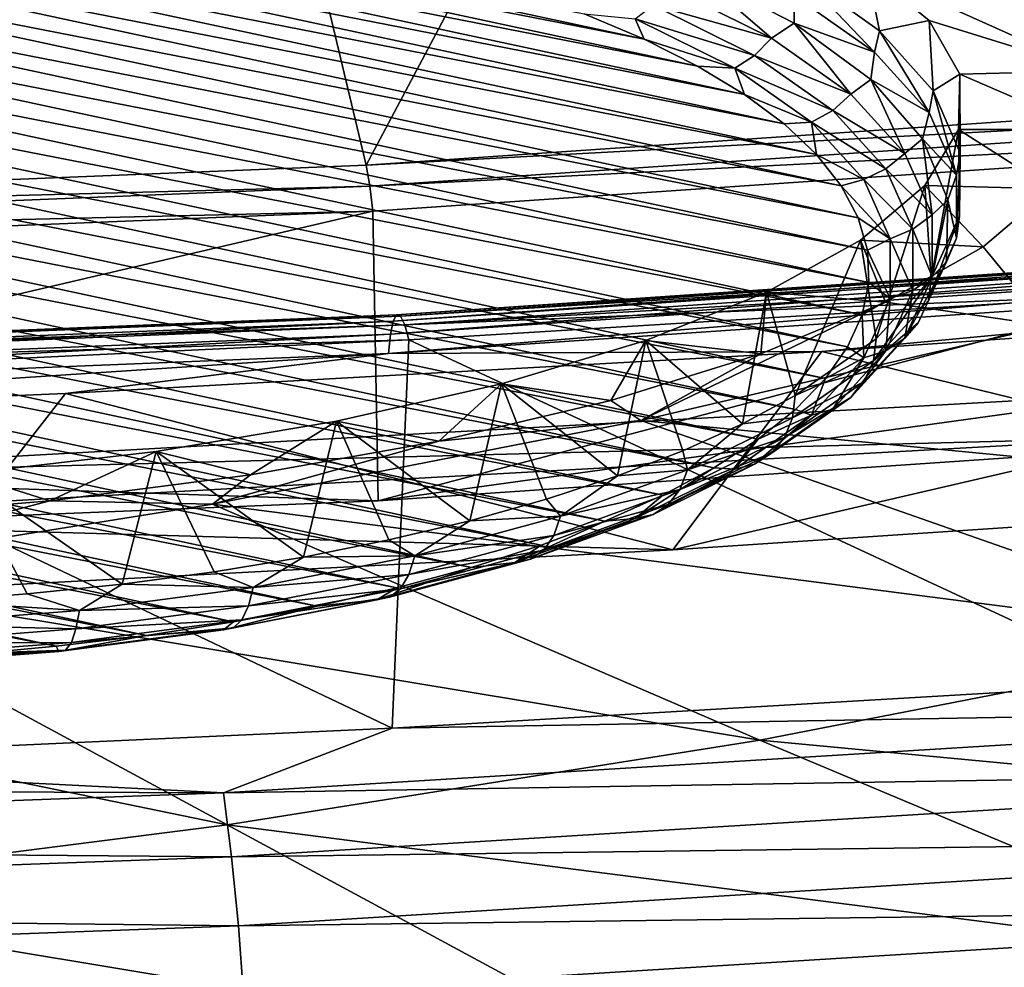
# Model space of a CAD drawing. Header units: metres. Extents: x -90 to 304, y -90 to 74.
# Tile 287 of 570: x 248.49 to 251.63, y -10.53 to -7.51. Entities that reach past the tile are written whole.
import ezdxf

# ---------------------------------------------------------------- set-up
doc = ezdxf.new("R2010")
doc.units = ezdxf.units.M
doc.layers.add('solid_21662050_350', color=7, linetype='CONTINUOUS')

msp = doc.modelspace()

# ---------------------------------------------------------------- linework, layer by layer
at = {"layer": 'solid_21662050_350'}
for points in [[(252.478073, -2.545632, 232.133133), (248.36145, -2.821896, 232.902344), (249.594559, -7.971935, 238.621323)], [(252.478073, -2.545632, 232.133133), (249.594559, -7.971935, 238.621323), (254.316208, -7.65019, 237.727646)], [(248.36145, -2.821896, 232.902344), (244.812439, -8.165796, 239.15979), (249.594559, -7.971935, 238.621323)], [(251.458893, -7.219771, 186.967896), (252.191559, -6.942182, 186.195862), (254.135086, -7.779008, 189.529648)], [(246.69046, -7.089082, 185.238953), (246.991409, -7.070613, 185.187653), (251.031433, -7.938047, 187.597046)], [(246.991409, -7.070613, 185.187653), (247.295853, -7.060625, 185.159912), (250.928177, -7.84053, 187.326172)], [(246.991409, -7.070613, 185.187653), (250.928177, -7.84053, 187.326172), (251.031433, -7.938047, 187.597046)], [(247.295853, -7.060625, 185.159912), (247.601654, -7.059189, 185.155914), (250.801483, -7.746224, 187.06424)], [(247.295853, -7.060625, 185.159912), (250.801483, -7.746224, 187.06424), (250.928177, -7.84053, 187.326172)], [(247.601654, -7.059189, 185.155914), (250.652252, -7.655798, 186.813065), (250.801483, -7.746224, 187.06424)], [(247.601654, -7.059189, 185.155914), (247.906799, -7.066314, 185.175705), (250.652252, -7.655798, 186.813065)], [(247.906799, -7.066314, 185.175705), (250.481476, -7.569846, 186.574326), (250.652252, -7.655798, 186.813065)], [(247.906799, -7.066314, 185.175705), (248.209152, -7.081951, 185.219147), (250.481476, -7.569846, 186.574326)], [(246.395035, -7.11591, 185.313461), (246.69046, -7.089082, 185.238953), (251.11055, -8.038125, 187.875015)], [(246.69046, -7.089082, 185.238953), (251.031433, -7.938047, 187.597046), (251.11055, -8.038125, 187.875015)], [(248.209152, -7.081951, 185.219147), (250.290314, -7.488966, 186.34967), (250.481476, -7.569846, 186.574326)], [(246.107162, -7.150912, 185.41069), (246.395035, -7.11591, 185.313461), (251.165009, -8.140079, 188.158203)], [(246.395035, -7.11591, 185.313461), (251.11055, -8.038125, 187.875015), (251.165009, -8.140079, 188.158203)], [(245.828827, -7.193843, 185.529938), (246.107162, -7.150912, 185.41069), (251.194412, -8.243196, 188.444626)], [(246.107162, -7.150912, 185.41069), (251.165009, -8.140079, 188.158203), (251.194412, -8.243196, 188.444626)], [(245.561874, -7.244421, 185.670425), (245.828827, -7.193843, 185.529938), (251.198578, -8.346794, 188.732376)], [(245.828827, -7.193843, 185.529938), (251.194412, -8.243196, 188.444626), (251.198578, -8.346794, 188.732376)], [(251.623672, -7.317018, 187.330612), (251.458893, -7.219771, 186.967896), (254.135086, -7.779008, 189.529648)], [(245.308182, -7.302291, 185.831161), (245.561874, -7.244421, 185.670425), (251.177475, -8.45015, 189.019455)], [(245.561874, -7.244421, 185.670425), (251.198578, -8.346794, 188.732376), (251.177475, -8.45015, 189.019455)], [(245.069473, -7.367063, 186.011078), (245.308182, -7.302291, 185.831161), (251.131226, -8.552566, 189.303925)], [(245.308182, -7.302291, 185.831161), (251.177475, -8.45015, 189.019455), (251.131226, -8.552566, 189.303925)], [(251.623672, -7.317018, 187.330612), (254.135086, -7.779008, 189.529648), (252.994827, -8.148103, 190.554855)], [(251.817657, -7.488678, 187.957367), (251.623672, -7.317018, 187.330612), (252.994827, -8.148103, 190.554855)], [(250.64093, -7.35418, 186.417908), (250.887909, -7.566902, 186.825211), (250.558548, -7.40326, 186.370682)], [(250.64093, -7.35418, 186.417908), (250.9608, -7.519169, 186.87619), (250.887909, -7.566902, 186.825211)], [(250.959656, -7.429686, 186.841431), (250.9608, -7.519169, 186.87619), (250.64093, -7.35418, 186.417908)], [(251.194366, -7.349653, 187.352478), (251.232819, -7.542887, 187.385086), (250.979019, -7.361133, 186.880234)], [(251.194366, -7.349653, 187.352478), (251.817657, -7.488678, 187.957367), (251.909805, -7.670467, 188.605316)], [(251.194366, -7.349653, 187.352478), (251.909805, -7.670467, 188.605316), (251.39183, -7.51071, 187.942398)], [(251.194366, -7.349653, 187.352478), (251.39183, -7.51071, 187.942398), (251.232819, -7.542887, 187.385086)], [(244.847397, -7.438281, 186.208893), (245.069473, -7.367063, 186.011078), (251.060196, -8.653321, 189.583786)], [(245.069473, -7.367063, 186.011078), (251.131226, -8.552566, 189.303925), (251.060196, -8.653321, 189.583786)], [(250.979019, -7.361133, 186.880234), (251.216736, -7.611471, 187.346359), (250.959656, -7.429686, 186.841431)], [(250.979019, -7.361133, 186.880234), (251.232819, -7.542887, 187.385086), (251.216736, -7.611471, 187.346359)], [(250.509888, -7.461265, 186.391037), (250.558548, -7.40326, 186.370682), (250.887909, -7.566902, 186.825211)], [(244.643387, -7.515488, 186.42334), (244.847397, -7.438281, 186.208893), (250.964798, -8.751771, 189.857254)], [(244.847397, -7.438281, 186.208893), (251.060196, -8.653321, 189.583786), (250.964798, -8.751771, 189.857254)], [(250.959656, -7.429686, 186.841431), (251.216736, -7.611471, 187.346359), (250.9608, -7.519169, 186.87619)], [(250.453247, -7.504731, 186.423401), (250.509888, -7.461265, 186.391037), (250.834015, -7.622304, 186.838333)], [(250.834015, -7.622304, 186.838333), (250.509888, -7.461265, 186.391037), (250.887909, -7.566902, 186.825211)], [(250.453247, -7.504731, 186.423401), (250.481476, -7.569846, 186.574326), (250.290314, -7.488966, 186.34967)], [(250.771271, -7.66274, 186.862289), (250.481476, -7.569846, 186.574326), (250.453247, -7.504731, 186.423401)], [(250.771271, -7.66274, 186.862289), (250.453247, -7.504731, 186.423401), (250.834015, -7.622304, 186.838333)], [(251.39183, -7.51071, 187.942398), (251.404434, -7.735363, 187.919708), (251.232819, -7.542887, 187.385086)], [(251.39183, -7.51071, 187.942398), (251.909805, -7.670467, 188.605316), (251.48941, -7.68186, 188.553665)], [(251.39183, -7.51071, 187.942398), (251.48941, -7.68186, 188.553665), (251.404434, -7.735363, 187.919708)], [(244.458954, -7.598117, 186.652847), (244.643387, -7.515488, 186.42334), (250.845764, -8.84719, 190.122284)], [(244.643387, -7.515488, 186.42334), (250.964798, -8.751771, 189.857254), (250.845764, -8.84719, 190.122284)], [(250.9608, -7.519169, 186.87619), (251.141602, -7.745346, 187.320862), (250.887909, -7.566902, 186.825211)], [(250.9608, -7.519169, 186.87619), (251.205719, -7.698274, 187.373672), (251.141602, -7.745346, 187.320862)], [(251.216736, -7.611471, 187.346359), (251.205719, -7.698274, 187.373672), (250.9608, -7.519169, 186.87619)], [(251.232819, -7.542887, 187.385086), (251.391144, -7.804186, 187.881653), (251.216736, -7.611471, 187.346359)], [(251.232819, -7.542887, 187.385086), (251.404434, -7.735363, 187.919708), (251.391144, -7.804186, 187.881653)], [(250.771271, -7.66274, 186.862289), (250.652252, -7.655798, 186.813065), (250.481476, -7.569846, 186.574326)], [(250.834015, -7.622304, 186.838333), (250.887909, -7.566902, 186.825211), (251.141602, -7.745346, 187.320862)], [(244.2957, -7.685381, 186.895233), (244.458954, -7.598117, 186.652847), (250.7043, -8.938711, 190.376495)], [(244.458954, -7.598117, 186.652847), (250.845764, -8.84719, 190.122284), (250.7043, -8.938711, 190.376495)], [(250.771271, -7.66274, 186.862289), (250.834015, -7.622304, 186.838333), (251.083679, -7.79791, 187.326096)], [(251.083679, -7.79791, 187.326096), (250.834015, -7.622304, 186.838333), (251.141602, -7.745346, 187.320862)], [(251.216736, -7.611471, 187.346359), (251.391144, -7.804186, 187.881653), (251.205719, -7.698274, 187.373672)], [(254.333084, -7.716992, 237.779587), (254.316208, -7.65019, 237.727646), (249.594559, -7.971935, 238.621323)], [(250.771271, -7.66274, 186.862289), (250.801483, -7.746224, 187.06424), (250.652252, -7.655798, 186.813065)], [(251.016235, -7.83504, 187.340866), (250.801483, -7.746224, 187.06424), (250.771271, -7.66274, 186.862289)], [(251.016235, -7.83504, 187.340866), (250.771271, -7.66274, 186.862289), (251.083679, -7.79791, 187.326096)], [(250.541046, -9.025974, 190.618881), (244.154236, -7.776902, 187.149445), (244.2957, -7.685381, 186.895233)], [(250.541046, -9.025974, 190.618881), (244.2957, -7.685381, 186.895233), (250.7043, -8.938711, 190.376495)], [(251.205719, -7.698274, 187.373672), (251.313934, -7.934604, 187.846542), (251.141602, -7.745346, 187.320862)], [(251.205719, -7.698274, 187.373672), (251.370407, -7.887615, 187.899582), (251.313934, -7.934604, 187.846542)], [(251.391144, -7.804186, 187.881653), (251.370407, -7.887615, 187.899582), (251.205719, -7.698274, 187.373672)], [(251.48941, -7.68186, 188.553665), (251.490067, -7.934322, 188.472336), (251.404434, -7.735363, 187.919708)], [(251.48941, -7.68186, 188.553665), (251.897781, -7.858536, 189.260727), (251.484711, -7.858668, 189.170486)], [(251.48941, -7.68186, 188.553665), (251.484711, -7.858668, 189.170486), (251.490067, -7.934322, 188.472336)], [(251.48941, -7.68186, 188.553665), (251.909805, -7.670467, 188.605316), (251.897781, -7.858536, 189.260727)], [(254.333084, -7.716992, 237.779587), (249.594559, -7.971935, 238.621323), (249.605881, -8.039105, 238.674286)], [(254.346664, -7.796426, 237.81041), (254.333084, -7.716992, 237.779587), (249.605881, -8.039105, 238.674286)], [(251.016235, -7.83504, 187.340866), (250.928177, -7.84053, 187.326172), (250.801483, -7.746224, 187.06424)], [(251.083679, -7.79791, 187.326096), (251.141602, -7.745346, 187.320862), (251.313934, -7.934604, 187.846542)], [(251.404434, -7.735363, 187.919708), (251.478989, -8.003546, 188.435394), (251.391144, -7.804186, 187.881653)], [(251.404434, -7.735363, 187.919708), (251.490067, -7.934322, 188.472336), (251.478989, -8.003546, 188.435394)], [(250.356613, -9.108604, 190.848389), (244.035202, -7.872321, 187.414474), (244.154236, -7.776902, 187.149445)], [(250.541046, -9.025974, 190.618881), (250.356613, -9.108604, 190.848389), (244.154236, -7.776902, 187.149445)], [(249.61499, -8.118843, 238.705948), (254.346664, -7.796426, 237.81041), (249.605881, -8.039105, 238.674286)], [(249.632401, -9.043673, 238.370026), (254.346664, -7.796426, 237.81041), (249.61499, -8.118843, 238.705948)], [(249.632401, -9.043673, 238.370026), (254.372391, -8.720083, 237.471222), (254.346664, -7.796426, 237.81041)], [(251.016235, -7.83504, 187.340866), (251.083679, -7.79791, 187.326096), (251.253281, -7.984157, 187.84343)], [(251.253281, -7.984157, 187.84343), (251.083679, -7.79791, 187.326096), (251.313934, -7.934604, 187.846542)], [(251.391144, -7.804186, 187.881653), (251.478989, -8.003546, 188.435394), (251.370407, -7.887615, 187.899582)], [(251.016235, -7.83504, 187.340866), (251.031433, -7.938047, 187.597046), (250.928177, -7.84053, 187.326172)], [(251.182632, -8.017782, 187.84845), (251.031433, -7.938047, 187.597046), (251.016235, -7.83504, 187.340866)], [(251.182632, -8.017782, 187.84845), (251.016235, -7.83504, 187.340866), (251.253281, -7.984157, 187.84343)], [(250.152603, -9.185811, 191.062836), (243.939804, -7.97077, 187.687927), (244.035202, -7.872321, 187.414474)], [(250.356613, -9.108604, 190.848389), (250.152603, -9.185811, 191.062836), (244.035202, -7.872321, 187.414474)], [(251.370407, -7.887615, 187.899582), (251.401077, -8.130448, 188.390533), (251.313934, -7.934604, 187.846542)], [(251.370407, -7.887615, 187.899582), (251.451263, -8.083093, 188.442535), (251.401077, -8.130448, 188.390533)], [(251.478989, -8.003546, 188.435394), (251.451263, -8.083093, 188.442535), (251.370407, -7.887615, 187.899582)], [(251.484711, -7.858668, 189.170486), (251.781555, -8.047739, 189.905655), (251.377991, -8.036592, 189.777039)], [(251.484711, -7.858668, 189.170486), (251.377991, -8.036592, 189.777039), (251.397797, -8.334119, 189.582809)], [(251.484711, -7.858668, 189.170486), (251.397797, -8.334119, 189.582809), (251.487839, -8.135384, 189.030807)], [(251.484711, -7.858668, 189.170486), (251.897781, -7.858536, 189.260727), (251.781555, -8.047739, 189.905655)], [(251.484711, -7.858668, 189.170486), (251.487839, -8.135384, 189.030807), (251.490067, -7.934322, 188.472336)], [(251.182632, -8.017782, 187.84845), (251.11055, -8.038125, 187.875015), (251.031433, -7.938047, 187.597046)], [(251.253281, -7.984157, 187.84343), (251.313934, -7.934604, 187.846542), (251.401077, -8.130448, 188.390533)], [(251.490067, -7.934322, 188.472336), (251.478333, -8.205112, 188.99527), (251.478989, -8.003546, 188.435394)], [(251.490067, -7.934322, 188.472336), (251.487839, -8.135384, 189.030807), (251.478333, -8.205112, 188.99527)], [(249.930527, -9.257029, 191.260651), (243.868774, -8.071527, 187.967789), (243.939804, -7.97077, 187.687927)], [(250.152603, -9.185811, 191.062836), (249.930527, -9.257029, 191.260651), (243.939804, -7.97077, 187.687927)], [(249.605881, -8.039105, 238.674286), (249.594559, -7.971935, 238.621323), (244.812439, -8.165796, 239.15979)], [(251.182632, -8.017782, 187.84845), (251.253281, -7.984157, 187.84343), (251.339035, -8.176888, 188.378754)], [(251.339035, -8.176888, 188.378754), (251.253281, -7.984157, 187.84343), (251.401077, -8.130448, 188.390533)], [(251.478989, -8.003546, 188.435394), (251.478333, -8.205112, 188.99527), (251.451263, -8.083093, 188.442535)], [(249.605881, -8.039105, 238.674286), (244.812439, -8.165796, 239.15979), (244.81813, -8.233189, 239.213364)], [(249.61499, -8.118843, 238.705948), (249.605881, -8.039105, 238.674286), (244.81813, -8.233189, 239.213364)], [(251.266785, -8.206885, 188.373703), (251.11055, -8.038125, 187.875015), (251.182632, -8.017782, 187.84845)], [(251.266785, -8.206885, 188.373703), (251.165009, -8.140079, 188.158203), (251.11055, -8.038125, 187.875015)], [(251.377991, -8.036592, 189.777039), (251.564209, -8.233275, 190.523727), (251.17215, -8.211087, 190.357819)], [(251.377991, -8.036592, 189.777039), (251.17215, -8.211087, 190.357819), (251.221924, -8.526154, 190.116211)], [(251.266785, -8.206885, 188.373703), (251.182632, -8.017782, 187.84845), (251.339035, -8.176888, 188.378754)], [(251.377991, -8.036592, 189.777039), (251.221924, -8.526154, 190.116211), (251.397797, -8.334119, 189.582809)], [(251.377991, -8.036592, 189.777039), (251.781555, -8.047739, 189.905655), (251.564209, -8.233275, 190.523727)], [(249.691818, -9.321801, 191.440567), (243.822525, -8.173942, 188.252258), (243.868774, -8.071527, 187.967789)], [(249.930527, -9.257029, 191.260651), (249.691818, -9.321801, 191.440567), (243.868774, -8.071527, 187.967789)], [(251.564209, -8.233275, 190.523727), (251.781555, -8.047739, 189.905655), (251.770844, -8.485032, 191.490707)], [(251.451263, -8.083093, 188.442535), (251.401077, -8.328506, 188.940659), (251.401077, -8.130448, 188.390533)], [(251.451263, -8.083093, 188.442535), (251.446548, -8.280474, 188.990784), (251.401077, -8.328506, 188.940659)], [(251.478333, -8.205112, 188.99527), (251.446548, -8.280474, 188.990784), (251.451263, -8.083093, 188.442535)], [(244.822693, -8.313111, 239.24556), (249.61499, -8.118843, 238.705948), (244.81813, -8.233189, 239.213364)], [(244.831512, -9.238647, 238.911591), (249.61499, -8.118843, 238.705948), (244.822693, -8.313111, 239.24556)], [(244.831512, -9.238647, 238.911591), (249.632401, -9.043673, 238.370026), (249.61499, -8.118843, 238.705948)], [(254.460358, -8.124566, 238.071152), (254.443558, -8.144793, 237.990509), (249.680099, -8.469978, 238.893738)], [(249.691345, -8.45013, 238.975449), (254.460358, -8.124566, 238.071152), (249.680099, -8.469978, 238.893738)], [(254.479538, -8.128131, 238.153717), (254.460358, -8.124566, 238.071152), (249.691345, -8.45013, 238.975449)], [(249.704208, -8.454127, 239.059204), (254.479538, -8.128131, 238.153717), (249.691345, -8.45013, 238.975449)], [(249.704208, -8.454127, 239.059204), (254.499588, -8.155204, 238.231567), (254.479538, -8.128131, 238.153717)], [(251.266785, -8.206885, 188.373703), (251.194412, -8.243196, 188.444626), (251.165009, -8.140079, 188.158203)], [(251.339035, -8.176888, 188.378754), (251.401077, -8.130448, 188.390533), (251.401077, -8.328506, 188.940659)], [(251.487839, -8.135384, 189.030807), (251.389191, -8.404405, 189.548828), (251.478333, -8.205112, 188.99527)], [(251.487839, -8.135384, 189.030807), (251.397797, -8.334119, 189.582809), (251.389191, -8.404405, 189.548828)], [(254.443558, -8.144793, 237.990509), (254.430496, -8.187194, 237.918198), (249.671341, -8.512086, 238.820618)], [(249.680099, -8.469978, 238.893738), (254.443558, -8.144793, 237.990509), (249.671341, -8.512086, 238.820618)], [(249.704208, -8.454127, 239.059204), (249.717636, -8.481651, 239.138306), (254.499588, -8.155204, 238.231567)], [(254.499588, -8.155204, 238.231567), (249.717636, -8.481651, 239.138306), (254.518814, -8.203269, 238.298126)], [(249.438126, -9.379671, 191.601303), (243.801422, -8.277298, 188.539352), (243.822525, -8.173942, 188.252258)], [(249.691818, -9.321801, 191.440567), (249.438126, -9.379671, 191.601303), (243.822525, -8.173942, 188.252258)], [(254.430496, -8.187194, 237.918198), (254.422226, -8.248379, 237.860016), (249.665802, -8.573085, 238.761932)], [(249.671341, -8.512086, 238.820618), (254.430496, -8.187194, 237.918198), (249.665802, -8.573085, 238.761932)], [(249.717636, -8.481651, 239.138306), (252.134262, -8.382839, 238.796906), (254.518814, -8.203269, 238.298126)], [(251.266785, -8.206885, 188.373703), (251.339035, -8.176888, 188.378754), (251.339035, -8.371794, 188.92012)], [(251.339035, -8.371794, 188.92012), (251.339035, -8.176888, 188.378754), (251.401077, -8.328506, 188.940659)], [(251.17215, -8.211087, 190.357819), (251.252487, -8.410016, 191.097885), (250.872635, -8.377701, 190.89801)], [(251.17215, -8.211087, 190.357819), (250.872635, -8.377701, 190.89801), (250.964096, -8.707257, 190.619247)], [(251.17215, -8.211087, 190.357819), (250.964096, -8.707257, 190.619247), (251.221924, -8.526154, 190.116211)], [(251.17215, -8.211087, 190.357819), (251.564209, -8.233275, 190.523727), (251.252487, -8.410016, 191.097885)], [(251.266785, -8.398124, 188.904892), (251.194412, -8.243196, 188.444626), (251.266785, -8.206885, 188.373703)], [(251.252487, -8.410016, 191.097885), (251.564209, -8.233275, 190.523727), (251.770844, -8.485032, 191.490707)], [(251.266785, -8.398124, 188.904892), (251.266785, -8.206885, 188.373703), (251.339035, -8.371794, 188.92012)], [(251.478333, -8.205112, 188.99527), (251.389191, -8.404405, 189.548828), (251.446548, -8.280474, 188.990784)], [(249.665802, -8.573085, 238.761932), (254.422226, -8.248379, 237.860016), (251.048706, -8.5672, 238.49791)], [(254.422226, -8.248379, 237.860016), (253.44574, -8.400756, 238.035583), (251.048706, -8.5672, 238.49791)], [(251.266785, -8.398124, 188.904892), (251.198578, -8.346794, 188.732376), (251.194412, -8.243196, 188.444626)], [(249.171173, -9.430248, 191.741791), (243.805588, -8.380897, 188.827103), (243.801422, -8.277298, 188.539352)], [(249.438126, -9.379671, 191.601303), (249.171173, -9.430248, 191.741791), (243.801422, -8.277298, 188.539352)], [(251.446548, -8.280474, 188.990784), (251.313934, -8.524351, 189.484634), (251.401077, -8.328506, 188.940659)], [(251.446548, -8.280474, 188.990784), (251.356384, -8.475484, 189.532455), (251.313934, -8.524351, 189.484634)], [(251.389191, -8.404405, 189.548828), (251.356384, -8.475484, 189.532455), (251.446548, -8.280474, 188.990784)], [(251.339035, -8.371794, 188.92012), (251.401077, -8.328506, 188.940659), (251.313934, -8.524351, 189.484634)], [(251.266785, -8.398124, 188.904892), (251.177475, -8.45015, 189.019455), (251.198578, -8.346794, 188.732376)], [(251.397797, -8.334119, 189.582809), (251.213516, -8.59699, 190.08374), (251.389191, -8.404405, 189.548828)], [(251.397797, -8.334119, 189.582809), (251.221924, -8.526154, 190.116211), (251.213516, -8.59699, 190.08374)], [(248.892838, -9.473181, 191.861038), (243.834991, -8.484014, 189.113525), (243.805588, -8.380897, 188.827103)], [(249.171173, -9.430248, 191.741791), (248.892838, -9.473181, 191.861038), (243.805588, -8.380897, 188.827103)], [(249.717636, -8.481651, 239.138306), (249.73053, -8.530149, 239.206085), (252.134262, -8.382839, 238.796906)], [(252.134262, -8.382839, 238.796906), (249.73053, -8.530149, 239.206085), (252.090988, -9.628305, 240.11882)], [(250.872635, -8.377701, 190.89801), (250.854462, -8.573944, 191.615128), (250.487213, -8.532215, 191.383926)], [(250.872635, -8.377701, 190.89801), (250.487213, -8.532215, 191.383926), (250.795151, -8.797905, 190.871033)], [(250.872635, -8.377701, 190.89801), (250.795151, -8.797905, 190.871033), (250.964096, -8.707257, 190.619247)], [(250.872635, -8.377701, 190.89801), (251.252487, -8.410016, 191.097885), (250.854462, -8.573944, 191.615128)], [(251.253281, -8.564524, 189.45546), (251.339035, -8.371794, 188.92012), (251.313934, -8.524351, 189.484634)], [(251.266785, -8.398124, 188.904892), (251.339035, -8.371794, 188.92012), (251.253281, -8.564524, 189.45546)], [(251.252487, -8.410016, 191.097885), (251.770844, -8.485032, 191.490707), (250.471024, -8.787626, 192.331192)], [(250.854462, -8.573944, 191.615128), (251.252487, -8.410016, 191.097885), (250.471024, -8.787626, 192.331192)], [(253.44574, -8.400756, 238.035583), (252.98381, -9.039165, 237.914688), (251.048706, -8.5672, 238.49791)], [(251.182632, -8.587227, 189.430145), (251.177475, -8.45015, 189.019455), (251.266785, -8.398124, 188.904892)], [(251.182632, -8.587227, 189.430145), (251.266785, -8.398124, 188.904892), (251.253281, -8.564524, 189.45546)], [(251.389191, -8.404405, 189.548828), (251.213516, -8.59699, 190.08374), (251.356384, -8.475484, 189.532455)], [(249.691345, -8.45013, 238.975449), (249.680099, -8.469978, 238.893738), (244.855408, -8.665916, 239.437973)], [(244.861053, -8.646296, 239.520309), (249.691345, -8.45013, 238.975449), (244.855408, -8.665916, 239.437973)], [(249.704208, -8.454127, 239.059204), (249.691345, -8.45013, 238.975449), (244.861053, -8.646296, 239.520309)], [(244.867493, -8.650553, 239.604797), (249.704208, -8.454127, 239.059204), (244.861053, -8.646296, 239.520309)], [(244.867493, -8.650553, 239.604797), (249.717636, -8.481651, 239.138306), (249.704208, -8.454127, 239.059204)], [(251.182632, -8.587227, 189.430145), (251.131226, -8.552566, 189.303925), (251.177475, -8.45015, 189.019455)], [(248.604965, -9.508183, 191.958267), (243.88945, -8.585967, 189.396713), (243.834991, -8.484014, 189.113525)], [(248.892838, -9.473181, 191.861038), (248.604965, -9.508183, 191.958267), (243.834991, -8.484014, 189.113525)], [(249.680099, -8.469978, 238.893738), (249.671341, -8.512086, 238.820618), (244.851013, -8.707847, 239.364365)], [(244.855408, -8.665916, 239.437973), (249.680099, -8.469978, 238.893738), (244.851013, -8.707847, 239.364365)], [(244.867493, -8.650553, 239.604797), (244.874237, -8.678349, 239.684662), (249.717636, -8.481651, 239.138306)], [(249.717636, -8.481651, 239.138306), (244.874237, -8.678349, 239.684662), (249.73053, -8.530149, 239.206085)], [(250.471024, -8.787626, 192.331192), (251.770844, -8.485032, 191.490707), (254.032562, -9.131427, 194.558716)], [(251.356384, -8.475484, 189.532455), (251.141602, -8.713609, 190.010315), (251.313934, -8.524351, 189.484634)], [(251.356384, -8.475484, 189.532455), (251.182693, -8.663898, 190.055786), (251.141602, -8.713609, 190.010315)], [(251.213516, -8.59699, 190.08374), (251.182693, -8.663898, 190.055786), (251.356384, -8.475484, 189.532455)], [(249.671341, -8.512086, 238.820618), (249.665802, -8.573085, 238.761932), (244.848236, -8.768733, 239.305359)], [(244.851013, -8.707847, 239.364365), (249.671341, -8.512086, 238.820618), (244.848236, -8.768733, 239.305359)], [(244.874237, -8.678349, 239.684662), (247.311386, -8.644967, 239.524994), (249.73053, -8.530149, 239.206085)], [(249.73053, -8.530149, 239.206085), (247.311386, -8.644967, 239.524994), (249.67691, -9.770036, 240.51532)], [(249.73053, -8.530149, 239.206085), (249.67691, -9.770036, 240.51532), (252.090988, -9.628305, 240.11882)], [(250.487213, -8.532215, 191.383926), (250.374969, -8.723077, 192.069138), (250.025757, -8.670739, 191.803314)], [(250.487213, -8.532215, 191.383926), (250.025757, -8.670739, 191.803314), (250.39653, -8.964236, 191.333038)], [(250.487213, -8.532215, 191.383926), (250.854462, -8.573944, 191.615128), (250.374969, -8.723077, 192.069138)], [(250.487213, -8.532215, 191.383926), (250.39653, -8.964236, 191.333038), (250.60556, -8.883743, 191.109451)], [(250.487213, -8.532215, 191.383926), (250.60556, -8.883743, 191.109451), (250.795151, -8.797905, 190.871033)], [(251.221924, -8.526154, 190.116211), (250.964096, -8.707257, 190.619247), (251.213516, -8.59699, 190.08374)], [(251.253281, -8.564524, 189.45546), (251.313934, -8.524351, 189.484634), (251.141602, -8.713609, 190.010315)], [(244.848236, -8.768733, 239.305359), (249.665802, -8.573085, 238.761932), (246.205231, -8.801782, 239.14949)], [(249.665802, -8.573085, 238.761932), (248.633911, -8.700947, 238.8694), (246.205231, -8.801782, 239.14949)], [(251.048706, -8.5672, 238.49791), (250.573364, -9.199884, 238.361115), (248.633911, -8.700947, 238.8694)], [(249.665802, -8.573085, 238.761932), (251.048706, -8.5672, 238.49791), (248.633911, -8.700947, 238.8694)], [(250.374969, -8.723077, 192.069138), (250.854462, -8.573944, 191.615128), (250.471024, -8.787626, 192.331192)], [(251.048706, -8.5672, 238.49791), (252.98381, -9.039165, 237.914688), (250.573364, -9.199884, 238.361115)], [(251.182632, -8.587227, 189.430145), (251.060196, -8.653321, 189.583786), (251.131226, -8.552566, 189.303925)], [(251.083679, -8.750772, 189.972778), (251.253281, -8.564524, 189.45546), (251.141602, -8.713609, 190.010315)], [(251.182632, -8.587227, 189.430145), (251.253281, -8.564524, 189.45546), (251.083679, -8.750772, 189.972778)], [(248.604965, -9.508183, 191.958267), (248.30954, -9.535009, 192.032776), (243.88945, -8.585967, 189.396713)], [(251.213516, -8.59699, 190.08374), (250.964096, -8.707257, 190.619247), (250.955246, -8.778582, 190.588135)], [(251.213516, -8.59699, 190.08374), (250.955246, -8.778582, 190.588135), (251.182693, -8.663898, 190.055786)], [(251.016235, -8.769969, 189.937729), (251.060196, -8.653321, 189.583786), (251.182632, -8.587227, 189.430145)], [(251.016235, -8.769969, 189.937729), (251.182632, -8.587227, 189.430145), (251.083679, -8.750772, 189.972778)], [(247.311386, -8.644967, 239.524994), (247.247955, -9.880235, 240.823624), (249.67691, -9.770036, 240.51532)], [(250.025757, -8.670739, 191.803314), (249.826157, -8.853372, 192.447571), (249.5, -8.789789, 192.14563)], [(250.025757, -8.670739, 191.803314), (249.5, -8.789789, 192.14563), (249.925522, -9.107206, 191.730148)], [(250.025757, -8.670739, 191.803314), (250.374969, -8.723077, 192.069138), (249.826157, -8.853372, 192.447571)], [(250.025757, -8.670739, 191.803314), (249.925522, -9.107206, 191.730148), (250.169388, -9.038879, 191.540359)], [(250.025757, -8.670739, 191.803314), (250.169388, -9.038879, 191.540359), (250.39653, -8.964236, 191.333038)], [(251.182693, -8.663898, 190.055786), (250.955246, -8.778582, 190.588135), (250.92926, -8.84164, 190.549484)], [(251.182693, -8.663898, 190.055786), (250.92926, -8.84164, 190.549484), (251.141602, -8.713609, 190.010315)], [(251.016235, -8.769969, 189.937729), (250.964798, -8.751771, 189.857254), (251.060196, -8.653321, 189.583786)], [(248.633911, -8.700947, 238.8694), (248.145767, -9.327596, 238.715836), (246.205231, -8.801782, 239.14949)], [(252.124039, -8.699127, 237.413025), (247.306442, -8.965995, 238.154266), (252.124008, -8.840261, 237.362213)], [(249.632401, -9.043673, 238.370026), (247.306442, -8.965995, 238.154266), (252.124039, -8.699127, 237.413025)], [(248.633911, -8.700947, 238.8694), (250.573364, -9.199884, 238.361115), (248.145767, -9.327596, 238.715836)], [(249.632401, -9.043673, 238.370026), (252.124039, -8.699127, 237.413025), (254.372391, -8.720083, 237.471222)], [(249.826157, -8.853372, 192.447571), (250.374969, -8.723077, 192.069138), (250.471024, -8.787626, 192.331192)], [(250.955246, -8.778582, 190.588135), (250.964096, -8.707257, 190.619247), (250.795151, -8.797905, 190.871033)], [(251.141602, -8.713609, 190.010315), (250.92926, -8.84164, 190.549484), (250.887909, -8.892052, 190.505966)], [(251.083679, -8.750772, 189.972778), (251.141602, -8.713609, 190.010315), (250.887909, -8.892052, 190.505966)], [(251.083679, -8.750772, 189.972778), (250.887909, -8.892052, 190.505966), (250.834015, -8.926376, 190.460541)], [(251.016235, -8.769969, 189.937729), (251.083679, -8.750772, 189.972778), (250.834015, -8.926376, 190.460541)], [(251.016235, -8.769969, 189.937729), (250.845764, -8.84719, 190.122284), (250.964798, -8.751771, 189.857254)], [(249.5, -8.789789, 192.14563), (249.224518, -8.960905, 192.738998), (248.923264, -8.886354, 192.402206)], [(249.5, -8.789789, 192.14563), (248.923264, -8.886354, 192.402206), (249.39386, -9.223241, 192.052444)], [(249.103775, -9.053936, 193.070908), (250.471024, -8.787626, 192.331192), (252.481613, -9.490967, 195.557373)], [(249.826157, -8.853372, 192.447571), (250.471024, -8.787626, 192.331192), (249.103775, -9.053936, 193.070908)], [(249.5, -8.789789, 192.14563), (249.826157, -8.853372, 192.447571), (249.224518, -8.960905, 192.738998)], [(249.5, -8.789789, 192.14563), (249.39386, -9.223241, 192.052444), (249.666473, -9.168789, 191.901199)], [(249.5, -8.789789, 192.14563), (249.666473, -9.168789, 191.901199), (249.925522, -9.107206, 191.730148)], [(250.471024, -8.787626, 192.331192), (254.032562, -9.131427, 194.558716), (252.481613, -9.490967, 195.557373)], [(250.619781, -8.945287, 191.051178), (250.795151, -8.797905, 190.871033), (250.60556, -8.883743, 191.109451)], [(250.619781, -8.945287, 191.051178), (250.955246, -8.778582, 190.588135), (250.795151, -8.797905, 190.871033)], [(250.92926, -8.84164, 190.549484), (250.955246, -8.778582, 190.588135), (250.619781, -8.945287, 191.051178)], [(251.016235, -8.769969, 189.937729), (250.771271, -8.942269, 190.416306), (250.845764, -8.84719, 190.122284)], [(251.016235, -8.769969, 189.937729), (250.834015, -8.926376, 190.460541), (250.771271, -8.942269, 190.416306)], [(250.573364, -9.199884, 238.361115), (252.124008, -8.840261, 237.362213), (247.306427, -9.107127, 238.10347)], [(247.306442, -8.965995, 238.154266), (247.306427, -9.107127, 238.10347), (252.124008, -8.840261, 237.362213)], [(249.224518, -8.960905, 192.738998), (249.826157, -8.853372, 192.447571), (249.103775, -9.053936, 193.070908)], [(250.573364, -9.199884, 238.361115), (252.98381, -9.039165, 237.914688), (252.124008, -8.840261, 237.362213)], [(250.595871, -9.007279, 191.009567), (250.92926, -8.84164, 190.549484), (250.619781, -8.945287, 191.051178)], [(250.887909, -8.892052, 190.505966), (250.92926, -8.84164, 190.549484), (250.595871, -9.007279, 191.009567)], [(250.771271, -8.942269, 190.416306), (250.7043, -8.938711, 190.376495), (250.845764, -8.84719, 190.122284)], [(248.923264, -8.886354, 192.402206), (248.584442, -9.043236, 192.936859), (248.310165, -8.95798, 192.566528)], [(248.923264, -8.886354, 192.402206), (248.310165, -8.95798, 192.566528), (248.81485, -9.309439, 192.29187)], [(248.923264, -8.886354, 192.402206), (249.224518, -8.960905, 192.738998), (248.584442, -9.043236, 192.936859)], [(248.923264, -8.886354, 192.402206), (248.81485, -9.309439, 192.29187), (249.10939, -9.270223, 192.182938)], [(248.923264, -8.886354, 192.402206), (249.10939, -9.270223, 192.182938), (249.39386, -9.223241, 192.052444)], [(250.619781, -8.945287, 191.051178), (250.60556, -8.883743, 191.109451), (250.39653, -8.964236, 191.333038)], [(250.558548, -9.055695, 190.960495), (250.887909, -8.892052, 190.505966), (250.595871, -9.007279, 191.009567)], [(250.834015, -8.926376, 190.460541), (250.887909, -8.892052, 190.505966), (250.558548, -9.055695, 190.960495)], [(250.509888, -9.087416, 190.907837), (250.834015, -8.926376, 190.460541), (250.558548, -9.055695, 190.960495)], [(250.771271, -8.942269, 190.416306), (250.834015, -8.926376, 190.460541), (250.509888, -9.087416, 190.907837)], [(248.310165, -8.95798, 192.566528), (248.584442, -9.043236, 192.936859), (247.917618, -9.098899, 193.037689)], [(248.310165, -8.95798, 192.566528), (248.202972, -9.363646, 192.442429), (248.512085, -9.340645, 192.37854)], [(248.310165, -8.95798, 192.566528), (248.512085, -9.340645, 192.37854), (248.81485, -9.309439, 192.29187)], [(250.214783, -9.093218, 191.462067), (250.619781, -8.945287, 191.051178), (250.39653, -8.964236, 191.333038)], [(250.595871, -9.007279, 191.009567), (250.619781, -8.945287, 191.051178), (250.214783, -9.093218, 191.462067)], [(250.453247, -9.100278, 190.855194), (250.541046, -9.025974, 190.618881), (250.7043, -8.938711, 190.376495)], [(250.453247, -9.100278, 190.855194), (250.7043, -8.938711, 190.376495), (250.771271, -8.942269, 190.416306)], [(250.453247, -9.100278, 190.855194), (250.771271, -8.942269, 190.416306), (250.509888, -9.087416, 190.907837)], [(244.831512, -9.238647, 238.911591), (247.306442, -8.965995, 238.154266), (249.632401, -9.043673, 238.370026)], [(248.584442, -9.043236, 192.936859), (249.224518, -8.960905, 192.738998), (249.103775, -9.053936, 193.070908)], [(250.214783, -9.093218, 191.462067), (250.39653, -8.964236, 191.333038), (250.169388, -9.038879, 191.540359)], [(250.193329, -9.154238, 191.417755), (250.595871, -9.007279, 191.009567), (250.214783, -9.093218, 191.462067)], [(250.558548, -9.055695, 190.960495), (250.595871, -9.007279, 191.009567), (250.193329, -9.154238, 191.417755)], [(248.584442, -9.043236, 192.936859), (249.103775, -9.053936, 193.070908), (247.677856, -9.282245, 193.705048)], [(247.917618, -9.098899, 193.037689), (248.584442, -9.043236, 192.936859), (247.677856, -9.282245, 193.705048)], [(250.214783, -9.093218, 191.462067), (250.169388, -9.038879, 191.540359), (249.925522, -9.107206, 191.730148)], [(250.453247, -9.100278, 190.855194), (250.356613, -9.108604, 190.848389), (250.541046, -9.025974, 190.618881)], [(247.677856, -9.282245, 193.705048), (249.103775, -9.053936, 193.070908), (250.8508, -9.807361, 196.436203)], [(249.103775, -9.053936, 193.070908), (252.481613, -9.490967, 195.557373), (250.8508, -9.807361, 196.436203)], [(250.160843, -9.200881, 191.36377), (250.558548, -9.055695, 190.960495), (250.193329, -9.154238, 191.417755)], [(250.509888, -9.087416, 190.907837), (250.558548, -9.055695, 190.960495), (250.160843, -9.200881, 191.36377)], [(248.145767, -9.327596, 238.715836), (250.573364, -9.199884, 238.361115), (247.306427, -9.107127, 238.10347)], [(249.749298, -9.219079, 191.811661), (249.925522, -9.107206, 191.730148), (249.666473, -9.168789, 191.901199)], [(249.749298, -9.219079, 191.811661), (250.214783, -9.093218, 191.462067), (249.925522, -9.107206, 191.730148)], [(250.193329, -9.154238, 191.417755), (250.214783, -9.093218, 191.462067), (249.749298, -9.219079, 191.811661)], [(250.069244, -9.240465, 191.244583), (250.356613, -9.108604, 190.848389), (250.453247, -9.100278, 190.855194)], [(250.069244, -9.240465, 191.244583), (250.453247, -9.100278, 190.855194), (250.11853, -9.230293, 191.304703)], [(250.069244, -9.240465, 191.244583), (250.152603, -9.185811, 191.062836), (250.356613, -9.108604, 190.848389)], [(250.11853, -9.230293, 191.304703), (250.509888, -9.087416, 190.907837), (250.160843, -9.200881, 191.36377)], [(250.453247, -9.100278, 190.855194), (250.509888, -9.087416, 190.907837), (250.11853, -9.230293, 191.304703)], [(249.749298, -9.219079, 191.811661), (249.666473, -9.168789, 191.901199), (249.39386, -9.223241, 192.052444)], [(249.730621, -9.279231, 191.764938), (250.193329, -9.154238, 191.417755), (249.749298, -9.219079, 191.811661)], [(250.160843, -9.200881, 191.36377), (250.193329, -9.154238, 191.417755), (249.730621, -9.279231, 191.764938)], [(249.70372, -9.324368, 191.706772), (250.160843, -9.200881, 191.36377), (249.730621, -9.279231, 191.764938)], [(250.11853, -9.230293, 191.304703), (250.160843, -9.200881, 191.36377), (249.70372, -9.324368, 191.706772)], [(250.069244, -9.240465, 191.244583), (249.930527, -9.257029, 191.260651), (250.152603, -9.185811, 191.062836)], [(249.233688, -9.320065, 192.092163), (249.39386, -9.223241, 192.052444), (249.10939, -9.270223, 192.182938)], [(249.233688, -9.320065, 192.092163), (249.749298, -9.219079, 191.811661), (249.39386, -9.223241, 192.052444)], [(249.730621, -9.279231, 191.764938), (249.749298, -9.219079, 191.811661), (249.233688, -9.320065, 192.092163)], [(249.627853, -9.359701, 191.575775), (249.930527, -9.257029, 191.260651), (250.069244, -9.240465, 191.244583)], [(249.627853, -9.359701, 191.575775), (250.069244, -9.240465, 191.244583), (249.668671, -9.351815, 191.642242)], [(249.668671, -9.351815, 191.642242), (250.11853, -9.230293, 191.304703), (249.70372, -9.324368, 191.706772)], [(250.069244, -9.240465, 191.244583), (250.11853, -9.230293, 191.304703), (249.668671, -9.351815, 191.642242)], [(249.233688, -9.320065, 192.092163), (249.10939, -9.270223, 192.182938), (248.81485, -9.309439, 192.29187)], [(249.627853, -9.359701, 191.575775), (249.691818, -9.321801, 191.440567), (249.930527, -9.257029, 191.260651)], [(246.202499, -9.471084, 194.229568), (247.677856, -9.282245, 193.705048), (249.150543, -10.078585, 197.189545)], [(247.677856, -9.282245, 193.705048), (250.8508, -9.807361, 196.436203), (249.150543, -10.078585, 197.189545)], [(249.218079, -9.379469, 192.043365), (249.730621, -9.279231, 191.764938), (249.233688, -9.320065, 192.092163)], [(249.70372, -9.324368, 191.706772), (249.730621, -9.279231, 191.764938), (249.218079, -9.379469, 192.043365)], [(248.679428, -9.393925, 192.297318), (248.81485, -9.309439, 192.29187), (248.512085, -9.340645, 192.37854)], [(248.679428, -9.393925, 192.297318), (249.233688, -9.320065, 192.092163), (248.81485, -9.309439, 192.29187)], [(249.218079, -9.379469, 192.043365), (249.233688, -9.320065, 192.092163), (248.679428, -9.393925, 192.297318)], [(249.197357, -9.423396, 191.981827), (249.70372, -9.324368, 191.706772), (249.218079, -9.379469, 192.043365)], [(249.668671, -9.351815, 191.642242), (249.70372, -9.324368, 191.706772), (249.197357, -9.423396, 191.981827)], [(249.627853, -9.359701, 191.575775), (249.438126, -9.379671, 191.601303), (249.691818, -9.321801, 191.440567)], [(248.098892, -9.439013, 192.422562), (248.679428, -9.393925, 192.297318), (248.202972, -9.363646, 192.442429)], [(248.679428, -9.393925, 192.297318), (248.512085, -9.340645, 192.37854), (248.202972, -9.363646, 192.442429)], [(249.138931, -9.45532, 191.84137), (249.438126, -9.379671, 191.601303), (249.627853, -9.359701, 191.575775)], [(249.138931, -9.45532, 191.84137), (249.627853, -9.359701, 191.575775), (249.170364, -9.449268, 191.912933)], [(249.170364, -9.449268, 191.912933), (249.668671, -9.351815, 191.642242), (249.197357, -9.423396, 191.981827)], [(249.627853, -9.359701, 191.575775), (249.668671, -9.351815, 191.642242), (249.170364, -9.449268, 191.912933)], [(248.66716, -9.45271, 192.246796), (248.679428, -9.393925, 192.297318), (248.098892, -9.439013, 192.422562)], [(248.66716, -9.45271, 192.246796), (249.218079, -9.379469, 192.043365), (248.679428, -9.393925, 192.297318)], [(249.197357, -9.423396, 191.981827), (249.218079, -9.379469, 192.043365), (248.66716, -9.45271, 192.246796)], [(249.138931, -9.45532, 191.84137), (249.171173, -9.430248, 191.741791), (249.438126, -9.379671, 191.601303)], [(248.653091, -9.495754, 192.182816), (249.197357, -9.423396, 191.981827), (248.66716, -9.45271, 192.246796)], [(249.170364, -9.449268, 191.912933), (249.197357, -9.423396, 191.981827), (248.653091, -9.495754, 192.182816)], [(248.090179, -9.49732, 192.370712), (248.66716, -9.45271, 192.246796), (248.098892, -9.439013, 192.422562)], [(248.653091, -9.495754, 192.182816), (248.66716, -9.45271, 192.246796), (248.090179, -9.49732, 192.370712)], [(248.613388, -9.525187, 192.035431), (248.892838, -9.473181, 191.861038), (249.138931, -9.45532, 191.84137)], [(248.613388, -9.525187, 192.035431), (249.138931, -9.45532, 191.84137), (248.63475, -9.520476, 192.110718)], [(248.63475, -9.520476, 192.110718), (249.170364, -9.449268, 191.912933), (248.653091, -9.495754, 192.182816)], [(249.138931, -9.45532, 191.84137), (249.170364, -9.449268, 191.912933), (248.63475, -9.520476, 192.110718)], [(249.138931, -9.45532, 191.84137), (248.892838, -9.473181, 191.861038), (249.171173, -9.430248, 191.741791)], [(246.202499, -9.471084, 194.229568), (249.150543, -10.078585, 197.189545), (247.391708, -10.302902, 197.812622)], [(248.613388, -9.525187, 192.035431), (248.604965, -9.508183, 191.958267), (248.892838, -9.473181, 191.861038)], [(250.8508, -9.807361, 196.436203), (252.481613, -9.490967, 195.557373), (254.428955, -10.145258, 198.934265)], [(248.073776, -9.563847, 192.231186), (248.63475, -9.520476, 192.110718), (248.083054, -9.539826, 192.305222)], [(248.613388, -9.525187, 192.035431), (248.63475, -9.520476, 192.110718), (248.073776, -9.563847, 192.231186)], [(248.083054, -9.539826, 192.305222), (248.653091, -9.495754, 192.182816), (248.090179, -9.49732, 192.370712)], [(248.63475, -9.520476, 192.110718), (248.653091, -9.495754, 192.182816), (248.083054, -9.539826, 192.305222)], [(248.613388, -9.525187, 192.035431), (248.30954, -9.535009, 192.032776), (248.604965, -9.508183, 191.958267)], [(248.062988, -9.567742, 192.153625), (248.30954, -9.535009, 192.032776), (248.613388, -9.525187, 192.035431)], [(248.062988, -9.567742, 192.153625), (248.613388, -9.525187, 192.035431), (248.073776, -9.563847, 192.231186)], [(253.648453, -9.699002, 239.971878), (252.090988, -9.628305, 240.11882), (249.67691, -9.770036, 240.51532)], [(249.138702, -9.976151, 240.74649), (253.648453, -9.699002, 239.971878), (249.67691, -9.770036, 240.51532)], [(253.687195, -9.901958, 240.086136), (253.648453, -9.699002, 239.971878), (249.138702, -9.976151, 240.74649)], [(249.138702, -9.976151, 240.74649), (249.67691, -9.770036, 240.51532), (247.247955, -9.880235, 240.823624)], [(249.150543, -10.078585, 197.189545), (250.8508, -9.807361, 196.436203), (252.523499, -10.51049, 199.949387)], [(250.8508, -9.807361, 196.436203), (254.428955, -10.145258, 198.934265), (252.523499, -10.51049, 199.949387)], [(249.138702, -9.976151, 240.74649), (247.247955, -9.880235, 240.823624), (244.815872, -9.958526, 241.042679)], [(249.164673, -10.180299, 240.86319), (253.687195, -9.901958, 240.086136), (249.138702, -9.976151, 240.74649)], [(253.719147, -10.120615, 240.161957), (253.687195, -9.901958, 240.086136), (249.164673, -10.180299, 240.86319)], [(244.581314, -10.142983, 241.212845), (249.138702, -9.976151, 240.74649), (244.815872, -9.958526, 241.042679)], [(249.164673, -10.180299, 240.86319), (249.138702, -9.976151, 240.74649), (244.581314, -10.142983, 241.212845)], [(247.391708, -10.302902, 197.812622), (249.150543, -10.078585, 197.189545), (250.53038, -10.823761, 200.819534)], [(249.150543, -10.078585, 197.189545), (252.523499, -10.51049, 199.949387), (250.53038, -10.823761, 200.819534)], [(249.186127, -10.400043, 240.940979), (253.719147, -10.120615, 240.161957), (249.164673, -10.180299, 240.86319)], [(253.743134, -10.341269, 240.19841), (253.719147, -10.120615, 240.161957), (249.186127, -10.400043, 240.940979)], [(244.594345, -10.347857, 241.331009), (249.164673, -10.180299, 240.86319), (244.581314, -10.142983, 241.212845)], [(249.186127, -10.400043, 240.940979), (249.164673, -10.180299, 240.86319), (244.594345, -10.347857, 241.331009)], [(247.391708, -10.302902, 197.812622), (250.53038, -10.823761, 200.819534), (248.469604, -11.081944, 201.536667)], [(244.605103, -10.568264, 241.409988), (249.186127, -10.400043, 240.940979), (244.594345, -10.347857, 241.331009)], [(249.202209, -10.621629, 240.978882), (253.743134, -10.341269, 240.19841), (249.186127, -10.400043, 240.940979)], [(253.758728, -10.555434, 240.196655), (253.743134, -10.341269, 240.19841), (249.202209, -10.621629, 240.978882)], [(249.202209, -10.621629, 240.978882), (249.186127, -10.400043, 240.940979), (244.605103, -10.568264, 241.409988)], [(250.53038, -10.823761, 200.819534), (252.523499, -10.51049, 199.949387), (254.173157, -11.134022, 203.553574)]]:
    msp.add_3dface(points, dxfattribs=at)

doc.saveas('drawing.dxf')
